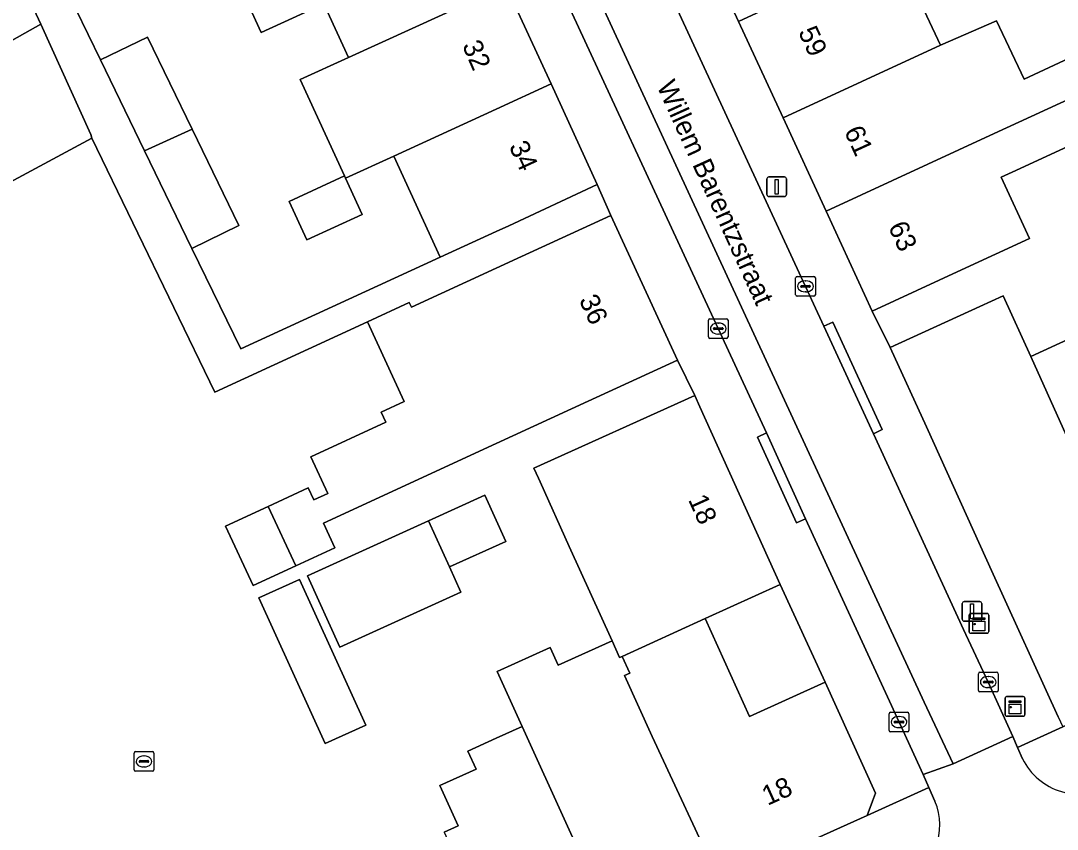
# Model space of a CAD drawing. Extents: x 160377 to 161131, y 383938 to 384853.
# Drawn here: x 160975.8 to 161028.5, y 384337.7 to 384378.8 of the extents above; entities that cross this region are included whole.
import ezdxf

# ---------------------------------------------------------------- set-up
doc = ezdxf.new("R2010")
doc.units = 0
for name, color, linetype in [('IMGEO_Erf', 7, 'Continuous'), ('IMGEO_Kast', 7, 'Continuous'), ('IMGEO_Kolk', 7, 'Continuous'), ('IMGEO_Lichtmast', 7, 'Continuous'), ('IMGEO_Muur', 7, 'Continuous'), ('IMGEO_Openbare_ruimte_label', 7, 'Continuous'), ('IMGEO_Pand', 7, 'Continuous'), ('IMGEO_Pand_nummerreeks', 7, 'Continuous'), ('IMGEO_Parkeervlak_open', 7, 'Continuous'), ('IMGEO_Rijbaan_lokaal_open', 7, 'Continuous'), ('IMGEO_Voetpad_open', 7, 'Continuous')]:
    doc.layers.add(name, color=color, linetype=linetype)

msp = doc.modelspace()

# ---------------------------------------------------------------- linework, layer by layer
at = {"layer": 'IMGEO_Erf'}
for points in [[(160977.384, 384382.022), (160979.89, 384376.858), (160982.274, 384378.015), (160984.547, 384373.331), (160986.926, 384368.431), (160984.541, 384367.274), (160987.016, 384362.174), (160997.152, 384366.822), (160994.793, 384371.967), (160992.34, 384370.843), (160993.187, 384368.996), (160990.37, 384367.704), (160989.474, 384369.66), (160992.29, 384370.952), (160990.044, 384375.851), (160992.497, 384376.975), (160991.246, 384379.704), (160988.062, 384378.244), (160987.017, 384380.523)], [(161021.192, 384380.565), (161022.572, 384377.594), (161025.422, 384378.839), (161026.822, 384375.881), (161029.12, 384376.943)], [(161030.817, 384373.272), (161026.215, 384371.146), (161025.661, 384370.89), (161027.096, 384367.777), (161023.642, 384366.184), (161019.101, 384364.089), (161020.02, 384362.242), (161024.57, 384364.316), (161025.754, 384364.855), (161027.159, 384361.772), (161029.274, 384362.736)], [(160997.349, 384337.601), (160998.067, 384337.926), (160997.141, 384339.971), (160998.982, 384340.804), (160998.567, 384341.722), (161000, 384342.37), (161001.321, 384342.968), (161000.053, 384345.77), (161002.735, 384346.983), (161003.142, 384346.082), (161005.885, 384347.323), (161003.714, 384352.123), (161002.231, 384355.401), (161002.146, 384355.59), (161001.913, 384356.104), (161010.087, 384359.801), (161009.208, 384361.599), (161004.667, 384359.507), (161000, 384357.357), (160991.225, 384353.314), (160991.807, 384352.052), (160989.822, 384351.138), (160987.643, 384350.134), (160986.249, 384353.159), (160988.411, 384354.155), (160990.452, 384355.095), (160990.734, 384354.484), (160991.449, 384354.814), (160990.588, 384356.684), (160994.391, 384358.436), (160994.156, 384358.947), (160995.331, 384359.488), (160993.461, 384363.547), (160985.698, 384359.96), (160979.448, 384372.881), (160966.893, 384366.117)]]:
    msp.add_lwpolyline(points, dxfattribs=at)
for points in [[(160996.554, 384353.42), (160999.416, 384354.722), (161000.482, 384352.38), (160997.619, 384351.078), (160998.199, 384349.803), (160992.052, 384347.008), (160990.407, 384350.625)], [(160987.944, 384349.505), (160990.012, 384350.445), (160993.379, 384343.041), (160991.312, 384342.1)], [(161016.719, 384345.232), (161014.432, 384350.194), (161010.611, 384348.466), (161012.864, 384343.487)]]:
    msp.add_lwpolyline(points, close=True, dxfattribs=at)
at = {"layer": 'IMGEO_Kast'}
for p, q in [((161024.027, 384347.786), (161024.027, 384348.627)), ((161024.027, 384348.627), (161024.027, 384347.786)), ((161024.102, 384348.711), (161024.943, 384348.711)), ((161024.943, 384348.711), (161024.102, 384348.711)), ((161025.027, 384348.636), (161025.027, 384347.795)), ((161025.027, 384347.795), (161025.027, 384348.636)), ((161024.952, 384347.711), (161024.111, 384347.711)), ((161024.111, 384347.711), (161024.952, 384347.711)), ((161025.863, 384343.565), (161025.863, 384344.406)), ((161025.863, 384344.406), (161025.863, 384343.565)), ((161025.938, 384344.49), (161026.779, 384344.49)), ((161026.779, 384344.49), (161025.938, 384344.49)), ((161026.863, 384344.415), (161026.863, 384343.574)), ((161026.863, 384343.574), (161026.863, 384344.415)), ((161026.788, 384343.49), (161025.947, 384343.49)), ((161025.947, 384343.49), (161026.788, 384343.49))]:
    msp.add_line(p, q, dxfattribs=at)
for points in [[(161024.222, 384348.501), (161024.822, 384348.501), (161024.822, 384348.416), (161024.222, 384348.416), (161024.222, 384348.501)], [(161024.222, 384348.326), (161024.822, 384348.326), (161024.822, 384347.837), (161024.222, 384347.837), (161024.222, 384348.326)], [(161026.058, 384344.28), (161026.658, 384344.28), (161026.658, 384344.195), (161026.058, 384344.195), (161026.058, 384344.28)], [(161026.058, 384344.105), (161026.658, 384344.105), (161026.658, 384343.616), (161026.058, 384343.616), (161026.058, 384344.105)]]:
    msp.add_lwpolyline(points, dxfattribs=at)
for centre in [(161024.306, 384348.175), (161026.142, 384343.954)]:
    msp.add_circle(centre, 0.0377, dxfattribs=at)
for centre, start, end in [((161024.105, 384348.633), 92.4484, 184.2845), ((161024.105, 384348.633), 92.4484, 184.2845), ((161024.949, 384348.633), 2.4484, 94.2845), ((161024.949, 384348.633), 2.4484, 94.2845), ((161024.105, 384347.789), 182.4484, 274.2845), ((161024.105, 384347.789), 182.4484, 274.2845), ((161024.949, 384347.789), 272.4484, 4.2845), ((161024.949, 384347.789), 272.4484, 4.2845), ((161025.941, 384344.412), 92.4484, 184.2845), ((161025.941, 384344.412), 92.4484, 184.2845), ((161026.785, 384344.412), 2.4484, 94.2845), ((161026.785, 384344.412), 2.4484, 94.2845), ((161025.941, 384343.568), 182.4484, 274.2845), ((161025.941, 384343.568), 182.4484, 274.2845), ((161026.785, 384343.568), 272.4484, 4.2845), ((161026.785, 384343.568), 272.4484, 4.2845)]:
    msp.add_arc(centre, 0.0779, start, end, dxfattribs=at)
at = {"layer": 'IMGEO_Kolk'}
for p, q in [((161015.217, 384364.916), (161015.217, 384365.768)), ((161015.292, 384365.842), (161016.144, 384365.842)), ((161015.705, 384365.622), (161015.73, 384365.622)), ((161016.218, 384365.768), (161016.218, 384364.916)), ((161015.476, 384365.336), (161015.476, 384365.348)), ((161015.914, 384365.299), (161015.516, 384365.299)), ((161015.519, 384365.385), (161015.917, 384365.385)), ((161015.96, 384365.348), (161015.96, 384365.336)), ((161016.144, 384364.842), (161015.292, 384364.842)), ((161015.728, 384365.062), (161015.703, 384365.062)), ((161010.783, 384362.77), (161010.783, 384363.622)), ((161010.858, 384363.696), (161011.71, 384363.696)), ((161011.784, 384363.622), (161011.784, 384362.77)), ((161011.042, 384363.19), (161011.042, 384363.202)), ((161011.48, 384363.153), (161011.082, 384363.153)), ((161011.085, 384363.239), (161011.483, 384363.239)), ((161011.271, 384363.476), (161011.296, 384363.476)), ((161011.526, 384363.202), (161011.526, 384363.19)), ((161011.71, 384362.696), (161010.858, 384362.696)), ((161011.294, 384362.916), (161011.269, 384362.916)), ((161024.503, 384344.803), (161024.503, 384345.655)), ((161024.578, 384345.729), (161025.43, 384345.729)), ((161025.504, 384345.655), (161025.504, 384344.803)), ((161024.762, 384345.223), (161024.762, 384345.235)), ((161025.2, 384345.186), (161024.802, 384345.186)), ((161024.805, 384345.272), (161025.203, 384345.272)), ((161024.991, 384345.509), (161025.016, 384345.509)), ((161025.246, 384345.235), (161025.246, 384345.223)), ((161025.43, 384344.729), (161024.578, 384344.729)), ((161025.014, 384344.949), (161024.989, 384344.949)), ((161019.969, 384342.769), (161019.969, 384343.621)), ((161020.044, 384343.695), (161020.896, 384343.695)), ((161020.97, 384343.621), (161020.97, 384342.769)), ((161020.228, 384343.189), (161020.228, 384343.201)), ((161020.666, 384343.152), (161020.268, 384343.152)), ((161020.271, 384343.238), (161020.669, 384343.238)), ((161020.457, 384343.475), (161020.482, 384343.475)), ((161020.712, 384343.201), (161020.712, 384343.189)), ((161020.896, 384342.695), (161020.044, 384342.695)), ((161020.48, 384342.915), (161020.455, 384342.915)), ((160981.601, 384340.767), (160981.601, 384341.619)), ((160981.676, 384341.693), (160982.528, 384341.693)), ((160982.089, 384341.473), (160982.114, 384341.473)), ((160982.602, 384341.619), (160982.602, 384340.767)), ((160981.86, 384341.187), (160981.86, 384341.199)), ((160982.298, 384341.15), (160981.9, 384341.15)), ((160981.903, 384341.236), (160982.301, 384341.236)), ((160982.112, 384340.913), (160982.087, 384340.913)), ((160982.344, 384341.199), (160982.344, 384341.187)), ((160982.528, 384340.693), (160981.676, 384340.693))]:
    msp.add_line(p, q, dxfattribs=at)
for points in [[(161015.217, 384364.916), (161015.217, 384365.768)], [(161015.292, 384365.842), (161016.144, 384365.842)], [(161016.218, 384365.768), (161016.218, 384364.916)], [(161016.144, 384364.842), (161015.292, 384364.842)], [(161010.783, 384362.77), (161010.783, 384363.622)], [(161010.858, 384363.696), (161011.71, 384363.696)], [(161011.784, 384363.622), (161011.784, 384362.77)], [(161011.71, 384362.696), (161010.858, 384362.696)], [(161024.503, 384344.803), (161024.503, 384345.655)], [(161024.578, 384345.729), (161025.43, 384345.729)], [(161025.504, 384345.655), (161025.504, 384344.803)], [(161025.43, 384344.729), (161024.578, 384344.729)], [(161019.969, 384342.769), (161019.969, 384343.621)], [(161020.044, 384343.695), (161020.896, 384343.695)], [(161020.97, 384343.621), (161020.97, 384342.769)], [(161020.896, 384342.695), (161020.044, 384342.695)], [(160981.601, 384340.767), (160981.601, 384341.619)], [(160981.676, 384341.693), (160982.528, 384341.693)], [(160982.602, 384341.619), (160982.602, 384340.767)], [(160982.528, 384340.693), (160981.676, 384340.693)]]:
    msp.add_lwpolyline(points, dxfattribs=at)
for centre, radius, start, end in [((161015.294, 384365.766), 0.0765, 91.552, 178.448), ((161015.294, 384365.766), 0.0765, 91.552, 178.448), ((161016.142, 384365.766), 0.0765, 1.552, 88.448), ((161016.142, 384365.766), 0.0765, 1.552, 88.448), ((161015.516, 384365.345), 0.0403, 85.8775, 175.7526), ((161015.513, 384365.335), 0.0366, 178.938, 274.7102), ((161015.917, 384365.342), 0.043, 264.8664, 352.4533), ((161015.921, 384365.347), 0.0386, 1.7309, 96.639), ((161015.294, 384364.918), 0.0765, 181.552, 268.448), ((161015.294, 384364.918), 0.0765, 181.552, 268.448), ((161016.142, 384364.918), 0.0765, 271.552, 358.448), ((161016.142, 384364.918), 0.0765, 271.552, 358.448), ((161010.86, 384363.62), 0.0765, 91.552, 178.448), ((161010.86, 384363.62), 0.0765, 91.552, 178.448), ((161011.708, 384363.62), 0.0765, 1.552, 88.448), ((161011.708, 384363.62), 0.0765, 1.552, 88.448), ((161011.082, 384363.199), 0.0403, 85.8775, 175.7526), ((161011.079, 384363.189), 0.0366, 178.938, 274.7102), ((161011.483, 384363.196), 0.043, 264.8664, 352.4533), ((161011.487, 384363.201), 0.0386, 1.7309, 96.639), ((161010.86, 384362.772), 0.0765, 181.552, 268.448), ((161010.86, 384362.772), 0.0765, 181.552, 268.448), ((161011.708, 384362.772), 0.0765, 271.552, 358.448), ((161011.708, 384362.772), 0.0765, 271.552, 358.448), ((161024.58, 384345.653), 0.0765, 91.552, 178.448), ((161024.58, 384345.653), 0.0765, 91.552, 178.448), ((161025.428, 384345.653), 0.0765, 1.552, 88.448), ((161025.428, 384345.653), 0.0765, 1.552, 88.448), ((161024.802, 384345.232), 0.0403, 85.8775, 175.7526), ((161024.799, 384345.222), 0.0366, 178.938, 274.7102), ((161025.203, 384345.229), 0.043, 264.8664, 352.4533), ((161025.207, 384345.234), 0.0386, 1.7309, 96.639), ((161024.58, 384344.805), 0.0765, 181.552, 268.448), ((161024.58, 384344.805), 0.0765, 181.552, 268.448), ((161025.428, 384344.805), 0.0765, 271.552, 358.448), ((161025.428, 384344.805), 0.0765, 271.552, 358.448), ((161020.046, 384343.619), 0.0765, 91.552, 178.448), ((161020.046, 384343.619), 0.0765, 91.552, 178.448), ((161020.894, 384343.619), 0.0765, 1.552, 88.448), ((161020.894, 384343.619), 0.0765, 1.552, 88.448), ((161020.268, 384343.198), 0.0403, 85.8775, 175.7526), ((161020.265, 384343.188), 0.0366, 178.938, 274.7102), ((161020.669, 384343.195), 0.043, 264.8664, 352.4533), ((161020.673, 384343.2), 0.0386, 1.7309, 96.639), ((161020.046, 384342.771), 0.0765, 181.552, 268.448), ((161020.046, 384342.771), 0.0765, 181.552, 268.448), ((161020.894, 384342.771), 0.0765, 271.552, 358.448), ((161020.894, 384342.771), 0.0765, 271.552, 358.448), ((160981.678, 384341.617), 0.0765, 91.552, 178.448), ((160981.678, 384341.617), 0.0765, 91.552, 178.448), ((160982.526, 384341.617), 0.0765, 1.552, 88.448), ((160982.526, 384341.617), 0.0765, 1.552, 88.448), ((160981.9, 384341.196), 0.0403, 85.8775, 175.7526), ((160981.897, 384341.186), 0.0366, 178.938, 274.7102), ((160982.301, 384341.193), 0.043, 264.8664, 352.4533), ((160982.305, 384341.198), 0.0386, 1.7309, 96.639), ((160981.678, 384340.769), 0.0765, 181.552, 268.448), ((160981.678, 384340.769), 0.0765, 181.552, 268.448), ((160982.526, 384340.769), 0.0765, 271.552, 358.448), ((160982.526, 384340.769), 0.0765, 271.552, 358.448)]:
    msp.add_arc(centre, radius, start, end, dxfattribs=at)
for centre, major_axis, ratio, start_param, end_param in [((161015.704, 384365.342), (-0.387, 0.002), 0.722429, 4.712389, 7.853982), ((161015.729, 384365.342), (-0.39, 0.002), 0.717154, 1.570796, 4.712389), ((161011.27, 384363.196), (-0.387, 0.002), 0.722429, 4.712389, 7.853982), ((161011.295, 384363.196), (-0.39, 0.002), 0.717154, 1.570796, 4.712389), ((161024.99, 384345.229), (-0.387, 0.002), 0.722429, 4.712389, 7.853982), ((161025.015, 384345.229), (-0.39, 0.002), 0.717154, 1.570796, 4.712389), ((161020.456, 384343.195), (-0.387, 0.002), 0.722429, 4.712389, 7.853982), ((161020.481, 384343.195), (-0.39, 0.002), 0.717154, 1.570796, 4.712389), ((160982.088, 384341.193), (-0.387, 0.002), 0.722429, 4.712389, 7.853982), ((160982.113, 384341.193), (-0.39, 0.002), 0.717154, 1.570796, 4.712389)]:
    msp.add_ellipse(centre, major_axis=major_axis, ratio=ratio, start_param=start_param, end_param=end_param, dxfattribs=at)
at = {"layer": 'IMGEO_Lichtmast'}
for p, q in [((161013.855, 384370.906), (161014.645, 384370.906)), ((161014.645, 384370.906), (161013.855, 384370.906)), ((161013.755, 384370.006), (161013.755, 384370.806)), ((161013.755, 384370.806), (161013.755, 384370.006)), ((161014.745, 384370.806), (161014.745, 384370.006)), ((161014.745, 384370.006), (161014.745, 384370.806)), ((161014.645, 384369.906), (161013.855, 384369.906)), ((161013.855, 384369.906), (161014.645, 384369.906)), ((161023.784, 384349.322), (161024.574, 384349.322)), ((161024.574, 384349.322), (161023.784, 384349.322)), ((161023.684, 384348.422), (161023.684, 384349.222)), ((161023.684, 384349.222), (161023.684, 384348.422)), ((161024.674, 384349.222), (161024.674, 384348.422)), ((161024.674, 384348.422), (161024.674, 384349.222)), ((161024.574, 384348.322), (161023.784, 384348.322)), ((161023.784, 384348.322), (161024.574, 384348.322))]:
    msp.add_line(p, q, dxfattribs=at)
for points in [[(161014.175, 384370.781), (161014.325, 384370.781), (161014.325, 384370.031), (161014.175, 384370.031), (161014.175, 384370.781)], [(161024.104, 384349.197), (161024.254, 384349.197), (161024.254, 384348.447), (161024.104, 384348.447), (161024.104, 384349.197)]]:
    msp.add_lwpolyline(points, dxfattribs=at)
for centre, start, end in [((161013.855, 384370.806), 90, 180), ((161013.855, 384370.806), 90, 180), ((161014.645, 384370.806), 0, 90), ((161014.645, 384370.806), 360, 90), ((161013.855, 384370.006), 180, 270), ((161013.855, 384370.006), 180, 270), ((161014.645, 384370.006), 270, 0), ((161014.645, 384370.006), 270, 0), ((161023.784, 384349.222), 90, 180), ((161023.784, 384349.222), 90, 180), ((161024.574, 384349.222), 0, 90), ((161024.574, 384349.222), 360, 90), ((161023.784, 384348.422), 180, 270), ((161023.784, 384348.422), 180, 270), ((161024.574, 384348.422), 270, 0), ((161024.574, 384348.422), 270, 0)]:
    msp.add_arc(centre, 0.1, start, end, dxfattribs=at)
at = {"layer": 'IMGEO_Muur'}
msp.add_lwpolyline([(161025.256, 384350.705), (161021.863, 384358.197)], dxfattribs=at)
at = {"layer": 'IMGEO_Pand'}
for points in [[(161019.528, 384384.249), (161018.048, 384387.458), (161010.031, 384383.754), (161012.311, 384378.811), (161020.315, 384382.507)], [(160992.497, 384376.975), (161000.498, 384380.642), (161000, 384381.73), (160998.207, 384385.652), (160987.017, 384380.523), (160988.062, 384378.244), (160991.246, 384379.704)], [(161021.192, 384380.565), (161020.315, 384382.507), (161012.311, 384378.811), (161014.576, 384373.9), (161022.572, 384377.594)], [(161000.498, 384380.642), (160992.497, 384376.975), (160990.044, 384375.851), (160992.29, 384370.952), (160992.34, 384370.843), (160994.793, 384371.967), (161000, 384374.353), (161002.789, 384375.631)], [(161029.911, 384375.233), (161029.12, 384376.943), (161026.822, 384375.881), (161025.422, 384378.839), (161022.572, 384377.594), (161014.576, 384373.9), (161016.762, 384369.16), (161025.309, 384373.109)], [(160982.137, 384372.227), (160984.547, 384373.331), (160982.274, 384378.015), (160979.89, 384376.858)], [(161025.661, 384370.89), (161026.215, 384371.146), (161030.817, 384373.272), (161036.133, 384375.728), (161035.289, 384377.554), (161029.973, 384375.098), (161029.911, 384375.233), (161025.309, 384373.109), (161016.762, 384369.16), (161019.101, 384364.089), (161023.642, 384366.184), (161027.096, 384367.777)], [(161002.789, 384375.631), (161000, 384374.353), (160994.793, 384371.967), (160997.152, 384366.822), (161000, 384368.128), (161000.64, 384368.422), (161005.124, 384370.524)], [(160982.137, 384372.227), (160984.541, 384367.274), (160986.926, 384368.431), (160984.547, 384373.331)], [(160992.34, 384370.843), (160992.29, 384370.952), (160989.474, 384369.66), (160990.37, 384367.704), (160993.187, 384368.996)], [(160988.411, 384354.155), (160989.822, 384351.138), (160991.807, 384352.052), (160991.225, 384353.314), (161000, 384357.357), (161004.667, 384359.507), (161009.208, 384361.599), (161005.822, 384368.948), (161001.281, 384366.857), (161000, 384366.267), (160995.699, 384364.285), (160995.58, 384364.526), (160993.461, 384363.547), (160995.331, 384359.488), (160994.156, 384358.947), (160994.391, 384358.436), (160990.588, 384356.684), (160991.449, 384354.814), (160990.734, 384354.484), (160990.452, 384355.095)], [(161028.002, 384359.922), (161027.159, 384361.772), (161025.754, 384364.855), (161024.57, 384364.316), (161020.02, 384362.242), (161021.863, 384358.197), (161025.256, 384350.705), (161028.556, 384343.464), (161028.789, 384342.953), (161034.47, 384345.542)], [(161036.119, 384355.876), (161034.189, 384360.114), (161031.109, 384358.71), (161030.117, 384360.886), (161029.274, 384362.736), (161027.159, 384361.772), (161028.002, 384359.922), (161034.47, 384345.542), (161039.735, 384347.941)], [(161010.347, 384359.225), (161010.087, 384359.801), (161001.913, 384356.104), (161002.146, 384355.59), (161002.231, 384355.401), (161003.714, 384352.123), (161005.885, 384347.323), (161006.269, 384346.475), (161006.398, 384346.533), (161010.611, 384348.466), (161014.432, 384350.194)], [(160996.554, 384353.42), (160997.619, 384351.078), (161000.482, 384352.38), (160999.416, 384354.722)], [(160988.411, 384354.155), (160986.249, 384353.159), (160987.643, 384350.134), (160989.822, 384351.138)], [(160996.554, 384353.42), (160990.407, 384350.625), (160992.052, 384347.008), (160998.199, 384349.803), (160997.619, 384351.078)], [(160987.944, 384349.505), (160991.312, 384342.1), (160993.379, 384343.041), (160990.012, 384350.445)], [(161006.398, 384346.533), (161006.783, 384345.681), (161006.528, 384345.565), (161007.931, 384342.464), (161011.366, 384335.071), (161018.845, 384338.454), (161019.116, 384339.172), (161019.273, 384339.587), (161016.719, 384345.232), (161012.864, 384343.487), (161010.611, 384348.466)], [(161007.931, 384342.464), (161006.528, 384345.565), (161006.783, 384345.681), (161006.398, 384346.533), (161006.269, 384346.475), (161005.885, 384347.323), (161003.142, 384346.082), (161002.735, 384346.983), (161000.053, 384345.77), (161001.321, 384342.968), (161006.005, 384332.645), (161011.366, 384335.071)], [(161001.321, 384342.968), (161000, 384342.37), (160998.567, 384341.722), (160998.982, 384340.804), (160997.141, 384339.971), (160998.067, 384337.926), (160997.349, 384337.601), (160998.62, 384334.792), (161000, 384331.74), (161000.68, 384330.236), (161006.005, 384332.645)]]:
    msp.add_lwpolyline(points, close=True, dxfattribs=at)
at = {"layer": 'IMGEO_Parkeervlak_open'}
for points in [[(161001.198, 384388.663), (161000, 384388.115), (160999.793, 384388.02), (161000, 384387.572), (161013.731, 384357.89), (161015.719, 384353.532), (161020.472, 384343.195), (161021.69, 384340.535), (161023.221, 384341.065), (161021.739, 384344.199)], [(160966.932, 384366), (160966.893, 384366.117), (160979.448, 384372.881), (160979.405, 384373.053), (160976.862, 384378.674), (160963.395, 384371.104), (160966.362, 384365.747)]]:
    msp.add_lwpolyline(points, close=True, dxfattribs=at)
at = {"layer": 'IMGEO_Rijbaan_lokaal_open'}
msp.add_lwpolyline([(161001.198, 384388.663), (161021.739, 384344.199), (161023.221, 384341.065), (161026.25, 384342.465), (161025.004, 384345.228), (161023.744, 384347.906), (161019.166, 384357.852), (161016.657, 384363.318), (161004.279, 384390.07)], close=True, dxfattribs=at)
msp.add_lwpolyline([(161026.744, 384341.332), (161026.493, 384341.907), (161026.25, 384342.465), (161023.221, 384341.065), (161021.69, 384340.535), (161021.986, 384339.875), (161022.297, 384339.182)], dxfattribs=at)
for centre, radius, start, end in [((161029.637, 384342.751), 3.222, 206.1301, 300.9572), ((161019.275, 384337.945), 3.265, 298.415, 22.265)]:
    msp.add_arc(centre, radius, start, end, dxfattribs=at)
at = {"layer": 'IMGEO_Voetpad_open'}
for points in [[(161004.279, 384390.07), (161016.657, 384363.318), (161017.111, 384363.526), (161019.62, 384358.06), (161019.166, 384357.852), (161023.744, 384347.906), (161025.004, 384345.228), (161026.25, 384342.465), (161026.493, 384341.907), (161028.789, 384342.953)], [(161000.498, 384380.642), (161002.789, 384375.631), (161005.124, 384370.524), (161005.822, 384368.948), (161009.208, 384361.599), (161010.087, 384359.801), (161010.347, 384359.225), (161014.432, 384350.194), (161016.719, 384345.232), (161019.273, 384339.587), (161019.116, 384339.172), (161018.845, 384338.454), (161021.986, 384339.875), (161021.69, 384340.535), (161020.472, 384343.195), (161015.719, 384353.532), (161015.265, 384353.325), (161013.277, 384357.683), (161013.731, 384357.89), (161000, 384387.572)], [(160963.821, 384364.69), (160966.362, 384365.747), (160963.395, 384371.104), (160976.862, 384378.674), (160975.68, 384381.236), (160974.137, 384384.58), (160961.105, 384377.233), (160958.201, 384382.443), (160956.292, 384381.364), (160956.544, 384379.976), (160959.33, 384366.063), (160961.195, 384356.614), (160961.584, 384354.67)], [(161028.556, 384343.464), (161025.256, 384350.705), (161021.863, 384358.197), (161020.02, 384362.242), (161019.101, 384364.089), (161016.762, 384369.16), (161014.576, 384373.9), (161012.311, 384378.811), (161010.031, 384383.754)], [(161088.818, 384366.498), (161089.706, 384366.918), (161088.171, 384370.121), (161074.392, 384363.615), (161073.715, 384363.26), (161073.718, 384363.253), (161074.441, 384361.722), (161073.348, 384361.224), (161068.065, 384358.816), (161062.78, 384356.407), (161062.029, 384358.055), (161061.121, 384357.686), (161055.742, 384355.235), (161050.484, 384352.839), (161045.337, 384350.494), (161039.735, 384347.941), (161034.47, 384345.542), (161028.789, 384342.953), (161026.493, 384341.907), (161026.744, 384341.332)], [(161022.297, 384339.182), (161021.986, 384339.875), (161018.845, 384338.454), (161011.366, 384335.071), (161006.005, 384332.645), (161000.68, 384330.236), (161000, 384329.925), (160999.658, 384329.768), (160999.538, 384329.713), (160995.791, 384327.997), (160992.086, 384326.3), (160986.764, 384323.863), (160987.426, 384322.399), (160973.423, 384315.936)]]:
    msp.add_lwpolyline(points, dxfattribs=at)
for points in [[(160984.541, 384367.274), (160982.137, 384372.227), (160979.89, 384376.858), (160977.384, 384382.022), (160975.68, 384381.236), (160976.862, 384378.674), (160979.405, 384373.053), (160979.448, 384372.881), (160985.698, 384359.96), (160993.461, 384363.547), (160995.58, 384364.526), (160995.699, 384364.285), (161000, 384366.267), (161001.281, 384366.857), (161005.822, 384368.948), (161005.124, 384370.524), (161000.64, 384368.422), (161000, 384368.128), (160997.152, 384366.822), (160987.016, 384362.174)], [(161016.657, 384363.318), (161019.166, 384357.852), (161019.62, 384358.06), (161017.111, 384363.526)], [(161013.731, 384357.89), (161013.277, 384357.683), (161015.265, 384353.325), (161015.719, 384353.532)]]:
    msp.add_lwpolyline(points, close=True, dxfattribs=at)
for centre, radius, start, end in [((161029.637, 384342.751), 3.222, 206.1301, 300.9572), ((161019.275, 384337.945), 3.265, 298.415, 22.265)]:
    msp.add_arc(centre, radius, start, end, dxfattribs=at)

# ---------------------------------------------------------------- texts
at = {"layer": 'IMGEO_Openbare_ruimte_label'}
msp.add_text('Willem Barentzstraat', height=1, rotation=294.3871, dxfattribs=at).set_placement((161008.141, 384375.532))
at = {"layer": 'IMGEO_Pand_nummerreeks'}
for s, rotation, p in [('59', 294.763, (161015.33, 384378.282)), ('32', 293.3994, (160998.256, 384377.594)), ('61', 294.763, (161017.662, 384373.225)), ('34', 294.5725, (161000.63, 384372.465)), ('63', 294.763, (161019.901, 384368.372)), ('36', 294.7376, (161004.19, 384364.652)), ('18', 294.339, (161009.74, 384354.501)), ('18', 24.3424, (161013.79, 384338.933))]:
    msp.add_text(s, height=1, rotation=rotation, dxfattribs=at).set_placement(p)

doc.saveas('drawing.dxf')
